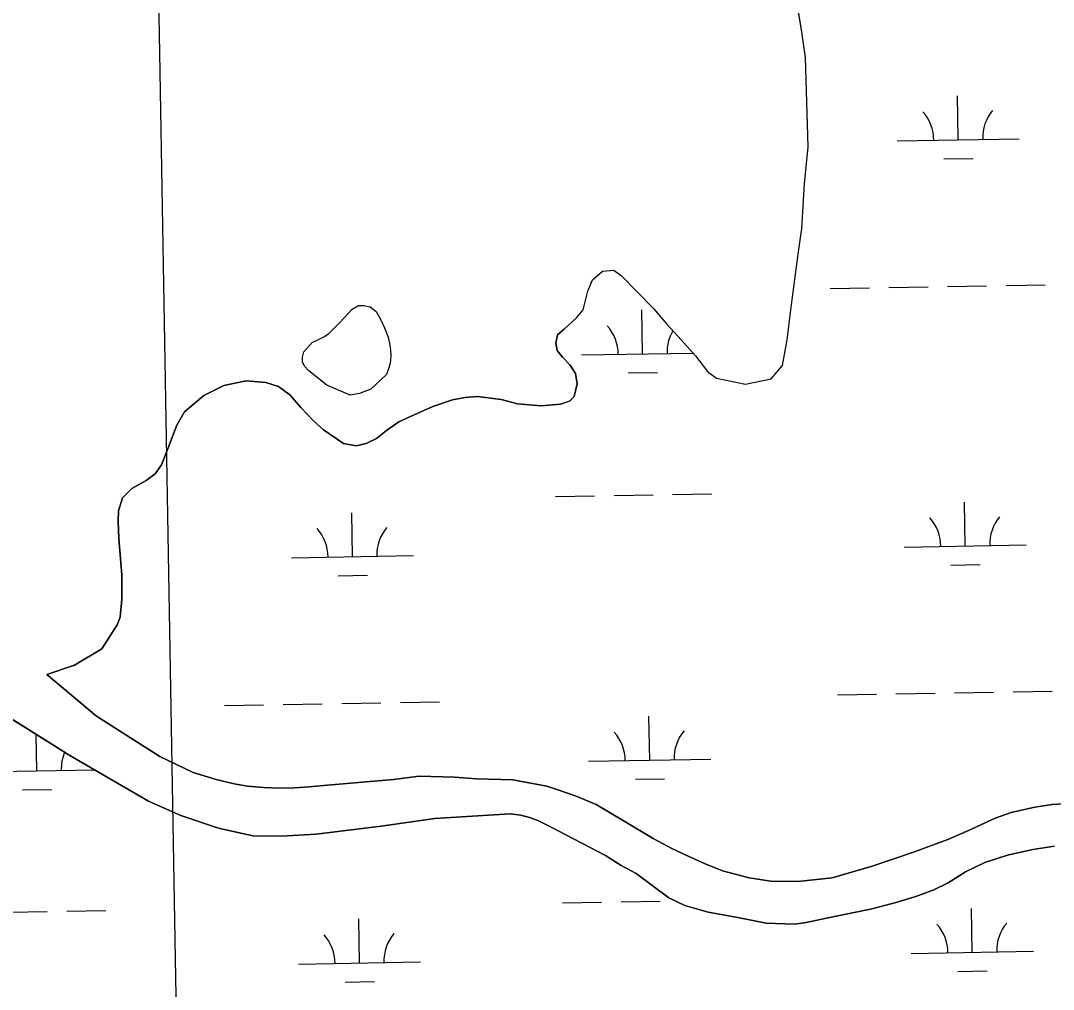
# Model space of a CAD drawing. Extents: x 3892998 to 3931244, y 278583 to 304547.
# Drawn here: x 3918111 to 3918957, y 300467 to 301260 of the extents above; entities that cross this region are included whole.
import ezdxf

# ---------------------------------------------------------------- set-up
doc = ezdxf.new("R2010")
doc.units = 0
for name, color, linetype in [('V-GRID-MAJR', 7, 'Continuous'), ('V-TOPO-SHOR', 7, 'Continuous'), ('V-WETL-SWMP', 7, 'Continuous')]:
    doc.layers.add(name, color=color, linetype=linetype)

msp = doc.modelspace()

# ---------------------------------------------------------------- linework, layer by layer
at = {"layer": 'V-GRID-MAJR'}
msp.add_spline([(3918519.216, 284383.145), (3918413.491, 290439.973), (3918307.7120000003, 296499.886), (3918201.934, 302559.792), (3918201.88, 302562.882)], degree=3, dxfattribs=at)
at = {"layer": 'V-TOPO-SHOR'}
for points in [[(3918566.242, 301017.246), (3918571.79, 301023.587), (3918572.748, 301028.148), (3918575.599, 301039.086), (3918579.347, 301048.19), (3918587.646, 301055.417), (3918596.792, 301056.238), (3918603.143, 301051.606), (3918629.38, 301024.838), (3918640.218, 301011.936), (3918651.969, 300999.023), (3918663.721, 300986.11100000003), (3918673.645, 300973.217), (3918680.901, 300967.658), (3918704.615, 300962.852), (3918725.679, 300967.212), (3918734.927, 300978.087), (3918738.792, 300999.066), (3918741.782, 301023.714), (3918747.723, 301069.352), (3918750.6750000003, 301090.342), (3918752.8680000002, 301126.878), (3918755.9110000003, 301157.006), (3918753.9020000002, 301230.14), (3918750.4760000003, 301253.025), (3918742.718, 301299.713)], [(3918410.815, 300970.743), (3918397.818, 300958.754), (3918388.662, 300955.063), (3918380.914, 300953.939), (3918361.94, 300962.036), (3918347.1610000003, 300973.669), (3918343.426, 300977.67100000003), (3918341.867, 300981.054), (3918341.9020000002, 300984.825), (3918343.129, 300989.179), (3918349.742, 300996.859), (3918354.919, 300999.392), (3918359.9, 301001.731), (3918363.893, 301004.672), (3918372.497, 301013.327), (3918382.5100000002, 301024.152), (3918387.892, 301027.28), (3918392.057, 301027.245), (3918397.2060000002, 301026.20900000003), (3918402.134, 301022.395), (3918406.041, 301015.42), (3918408.9620000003, 301009.04600000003), (3918412.071, 301001.282), (3918413.789, 300993.531), (3918414.327, 300986.979), (3918413.887, 300982.025), (3918413.256, 300977.863), (3918410.815, 300970.743)], [(3918566.242, 301017.246), (3918556.242, 301007.809), (3918550.847, 301003.293), (3918549.399, 300996.36100000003), (3918550.339, 300990.403), (3918554.853, 300984.81), (3918561.146, 300978.406), (3918565.453, 300971.625), (3918566.967, 300963.081), (3918564.497, 300952.788), (3918560.698, 300949.05), (3918553.1350000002, 300946.339), (3918537.451, 300945.085), (3918518.026, 300946.64), (3918504.566, 300950.326), (3918485.344, 300952.673), (3918475.022, 300951.969), (3918464.886, 300949.873), (3918448.771, 300944.456), (3918433.437, 300937.647), (3918420.693, 300932.003), (3918410.713, 300924.945), (3918402.523, 300918.271), (3918393.958, 300914.179), (3918385.809, 300912.465), (3918375.5100000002, 300914.337), (3918359.14, 300925.39), (3918350.87, 300932.799), (3918340.45, 300943.602), (3918331.613, 300954.193), (3918322.348, 300961.017), (3918311.862, 300964.279), (3918295.804, 300965.608), (3918277.521, 300961.799), (3918261.182, 300953.607), (3918245.197, 300940.254), (3918239.1520000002, 300929.197), (3918230.63, 300907.052), (3918226.575, 300896.771), (3918221.353, 300889.476), (3918213.965, 300883.983), (3918202.2060000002, 300877.339), (3918194.6, 300869.668), (3918191.1380000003, 300859.184), (3918190.866, 300850.656), (3918191.538, 300836.365), (3918194.106, 300806.599)], [(3918194.106, 300806.599), (3918193.936, 300786.806), (3918192.572, 300771.972), (3918190.045, 300765.80700000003), (3918177.505, 300746.12200000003), (3918155.12, 300732.706), (3918132.576, 300725.032)], [(3918132.576, 300725.032), (3918173.145, 300691.08), (3918225.029, 300658.105), (3918252.486, 300644.97500000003), (3918271.281, 300639.063), (3918285.9280000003, 300635.565), (3918296.821, 300633.68700000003), (3918310.103, 300632.581), (3918322.991, 300632.07300000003), (3918335.49, 300632.362), (3918347.399, 300633.253), (3918362.2860000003, 300634.512), (3918416.478, 300639.204), (3918437.525, 300641.801), (3918466.478, 300640.957), (3918484.5160000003, 300639.612), (3918514.227, 300638.942)], [(3918512.109, 300611.04600000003), (3918450.319, 300607.177), (3918406.43, 300601.009), (3918353.213, 300594.324), (3918324.4390000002, 300592.786), (3918301.233, 300592.985), (3918273.122, 300599.377), (3918242.267, 300609.75800000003), (3918215.788, 300621.489), (3918151.446, 300658.935), (3918082.59, 300701.973)], [(3918514.227, 300638.942), (3918542.049, 300633.775), (3918551.9220000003, 300630.324), (3918565.9450000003, 300625.65), (3918582.319, 300618.67100000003), (3918605.443, 300605.105), (3918629.032, 300590.884), (3918644.412, 300582.642), (3918657.757, 300576.539), (3918671.738, 300570.26), (3918685.892, 300564.458), (3918707.757, 300558.632), (3918725.521, 300555.957), (3918747.514, 300555.586), (3918775.539, 300558.767), (3918808.529, 300568.089), (3918842.214, 300579.646), (3918870.2490000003, 300590.052), (3918889.73, 300598.578), (3918909.055, 300607.429), (3918922.338, 300612.089), (3918941.716, 300616.439), (3918955.7430000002, 300618.67100000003), (3918970.056, 300619.451)], [(3918957.6520000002, 300584.576), (3918939.92, 300581.95), (3918919.247, 300577.15), (3918900.633, 300571.172), (3918884.87, 300563.52), (3918870.683, 300554.708), (3918858.977, 300548.726), (3918844.069, 300543.302), (3918826.9220000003, 300538.254), (3918807.044, 300533.114), (3918776.213, 300526.787), (3918754.257, 300522.018), (3918744.9110000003, 300520.797), (3918721.4820000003, 300521.68200000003), (3918698.461, 300526.091), (3918674.1550000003, 300530.531), (3918655.017, 300536.132), (3918641.832, 300542.231), (3918628.112, 300552.68), (3918615.169, 300562.146), (3918602.963, 300568.866), (3918589.986, 300576.888), (3918545.096, 300600.292), (3918534.623, 300605.525), (3918527.778, 300608.099), (3918520.592, 300609.879), (3918512.109, 300611.04600000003)]]:
    msp.add_lwpolyline(points, dxfattribs=at)
at = {"layer": 'V-WETL-SWMP'}
for p, q in [((3918750.4760000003, 301253.02400000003), (3918742.718, 301299.71199999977)), ((3918753.9020000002, 301230.141), (3918750.4760000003, 301253.02400000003)), ((3918755.912, 301157.00599999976), (3918753.9020000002, 301230.141)), ((3918878.8886450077, 301162.92900421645), (3918878.2655725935, 301198.9236118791)), ((3918828.8961343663, 301162.06362586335), (3918928.8811556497, 301163.7943825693)), ((3918752.8680000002, 301126.87699999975), (3918755.912, 301157.00599999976)), ((3918867.157515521, 301147.2926247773), (3918891.1539206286, 301147.7080063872)), ((3918750.6750000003, 301090.342), (3918752.8680000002, 301126.87699999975)), ((3918747.723, 301069.3509999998), (3918750.6750000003, 301090.342)), ((3918741.782, 301023.714), (3918747.723, 301069.3509999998)), ((3918579.347, 301048.1889999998), (3918587.645, 301055.4169999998)), ((3918587.645, 301055.4169999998), (3918596.792, 301056.239)), ((3918596.792, 301056.239), (3918603.143, 301051.606)), ((3918575.6, 301039.087), (3918579.347, 301048.1889999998)), ((3918603.143, 301051.606), (3918629.379, 301024.83899999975)), ((3918572.7490000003, 301028.14799999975), (3918575.6, 301039.087)), ((3918774.1387857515, 301041.0267796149), (3918806.1339925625, 301041.5806217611)), ((3918822.131595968, 301041.85754283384), (3918854.126802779, 301042.41138497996)), ((3918870.124406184, 301042.68830605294), (3918902.119612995, 301043.24214819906)), ((3918918.117216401, 301043.51906927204), (3918950.1124232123, 301044.072911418)), ((3918571.789, 301023.588), (3918572.7490000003, 301028.14799999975)), ((3918566.242, 301017.246), (3918571.789, 301023.588)), ((3918620.4481622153, 300987.61676870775), (3918619.825089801, 301023.61137636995)), ((3918629.379, 301024.83899999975), (3918640.217, 301011.936)), ((3918738.793, 300999.06699999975), (3918741.782, 301023.714)), ((3918556.242, 301007.81), (3918566.242, 301017.246)), ((3918640.217, 301011.936), (3918651.969, 300999.02299999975)), ((3918549.399, 300996.362), (3918550.847, 301003.2929999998)), ((3918550.847, 301003.2929999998), (3918556.242, 301007.81)), ((3918550.339, 300990.40299999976), (3918549.399, 300996.362)), ((3918651.969, 300999.02299999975), (3918663.721, 300986.1099999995)), ((3918734.9280000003, 300978.0859999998), (3918738.793, 300999.06699999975)), ((3918554.8540000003, 300984.81), (3918550.339, 300990.40299999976)), ((3918570.4556515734, 300986.75139035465), (3918661.69983281, 300988.330841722)), ((3918663.721, 300986.10999999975), (3918673.645, 300973.216)), ((3918561.147, 300978.407), (3918554.8540000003, 300984.81)), ((3918565.453, 300971.62599999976), (3918561.147, 300978.407)), ((3918725.679, 300967.2109999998), (3918734.9280000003, 300978.0859999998)), ((3918566.967, 300963.08199999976), (3918565.453, 300971.62599999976)), ((3918608.7170327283, 300971.98038926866), (3918632.7134378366, 300972.3957708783)), ((3918673.645, 300973.216), (3918680.901, 300967.659)), ((3918261.183, 300953.6059999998), (3918277.52, 300961.798)), ((3918277.52, 300961.798), (3918295.804, 300965.608)), ((3918295.804, 300965.608), (3918311.861, 300964.28)), ((3918311.861, 300964.2799999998), (3918322.347, 300961.01599999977)), ((3918322.347, 300961.01599999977), (3918331.613, 300954.192)), ((3918564.498, 300952.78799999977), (3918566.967, 300963.08199999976)), ((3918680.901, 300967.659), (3918704.615, 300962.852)), ((3918704.615, 300962.852), (3918725.679, 300967.2109999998)), ((3918245.198, 300940.2529999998), (3918261.183, 300953.6059999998)), ((3918331.613, 300954.192), (3918340.449, 300943.602)), ((3918464.887, 300949.874), (3918475.022, 300951.969)), ((3918475.022, 300951.969), (3918485.344, 300952.674)), ((3918485.344, 300952.67399999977), (3918504.566, 300950.326)), ((3918560.697, 300949.051), (3918564.498, 300952.78799999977)), ((3918340.449, 300943.602), (3918350.87, 300932.79999999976)), ((3918433.438, 300937.646), (3918448.771, 300944.457)), ((3918448.771, 300944.45699999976), (3918464.887, 300949.8739999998)), ((3918504.566, 300950.326), (3918518.025, 300946.6399999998)), ((3918518.025, 300946.6399999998), (3918537.452, 300945.085)), ((3918537.452, 300945.085), (3918553.1350000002, 300946.33899999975)), ((3918553.1350000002, 300946.33899999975), (3918560.697, 300949.051)), ((3918239.1520000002, 300929.196), (3918245.198, 300940.2529999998)), ((3918420.693, 300932.002), (3918433.438, 300937.646)), ((3918230.63, 300907.051), (3918239.1520000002, 300929.196)), ((3918350.87, 300932.79999999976), (3918359.139, 300925.3889999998)), ((3918410.713, 300924.946), (3918420.693, 300932.002)), ((3918359.139, 300925.3889999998), (3918375.509, 300914.33699999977)), ((3918393.957, 300914.179), (3918402.523, 300918.271)), ((3918402.523, 300918.2709999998), (3918410.713, 300924.946)), ((3918375.509, 300914.337), (3918385.809, 300912.464)), ((3918385.809, 300912.464), (3918393.957, 300914.17899999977)), ((3918226.574, 300896.77), (3918230.63, 300907.051)), ((3918221.353, 300889.47500000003), (3918226.574, 300896.77)), ((3918202.205, 300877.33899999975), (3918213.966, 300883.983)), ((3918213.966, 300883.983), (3918221.353, 300889.47500000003)), ((3918194.6, 300869.6679999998), (3918202.205, 300877.33899999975)), ((3918191.1380000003, 300859.1839999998), (3918194.6, 300869.6679999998)), ((3918549.0490048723, 300870.9315450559), (3918581.0442116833, 300871.48538720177)), ((3918597.041815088, 300871.7623082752), (3918629.0370218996, 300872.3161504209)), ((3918645.0346253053, 300872.59307149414), (3918677.0298321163, 300873.1469136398)), ((3918190.866, 300850.656), (3918191.1380000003, 300859.1839999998)), ((3918884.6464398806, 300830.3038346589), (3918884.023367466, 300866.29844232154)), ((3918191.537, 300836.36599999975), (3918190.866, 300850.656)), ((3918382.8136192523, 300821.6170282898), (3918382.1905468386, 300857.6116359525)), ((3918194.106, 300806.599), (3918191.537, 300836.36599999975)), ((3918834.653929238, 300829.43845630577), (3918934.6389505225, 300831.16921301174)), ((3918332.821108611, 300820.75164993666), (3918432.806129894, 300822.4824066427)), ((3918872.9153103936, 300814.6674552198), (3918896.9117155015, 300815.08283682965)), ((3918193.936, 300786.80599999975), (3918194.106, 300806.599)), ((3918371.0824897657, 300805.9806488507), (3918395.0788948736, 300806.3960304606)), ((3918192.572, 300771.972), (3918193.936, 300786.80599999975)), ((3918177.504, 300746.12099999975), (3918190.044, 300765.8079999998)), ((3918190.044, 300765.8079999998), (3918192.572, 300771.972)), ((3918155.12, 300732.7049999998), (3918177.504, 300746.12099999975)), ((3918132.575, 300725.0309999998), (3918155.12, 300732.7049999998)), ((3918173.144, 300691.08), (3918132.575, 300725.0309999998)), ((3918779.896580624, 300708.40161005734), (3918811.8917874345, 300708.9554522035)), ((3918827.8893908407, 300709.23237327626), (3918859.8845976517, 300709.7862154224)), ((3918875.8822010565, 300710.06313649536), (3918907.8774078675, 300710.61697864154)), ((3918923.8750112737, 300710.89389971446), (3918955.870218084, 300711.4477418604)), ((3918082.59, 300701.974), (3918151.446, 300658.935)), ((3918278.0637599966, 300699.7148036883), (3918310.0589668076, 300700.26864583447)), ((3918326.0565702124, 300700.54556690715), (3918358.0517770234, 300701.09940905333)), ((3918374.0493804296, 300701.3763301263), (3918406.04458724, 300701.93017227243)), ((3918422.0421906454, 300702.2070933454), (3918454.037397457, 300702.76093549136)), ((3918225.028, 300658.10499999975), (3918173.144, 300691.0799999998)), ((3918626.2059570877, 300654.9915991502), (3918625.5828846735, 300690.9862068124)), ((3918124.3731364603, 300646.3047927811), (3918123.8559855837, 300676.18036177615)), ((3918151.446, 300658.935), (3918215.788, 300621.488)), ((3918252.487, 300644.976), (3918225.028, 300658.10499999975)), ((3918576.2134464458, 300654.1262207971), (3918676.1984677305, 300655.8569775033)), ((3918074.3806258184, 300645.439414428), (3918171.738640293, 300647.1246972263)), ((3918271.2800000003, 300639.06199999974), (3918252.487, 300644.976)), ((3918285.9280000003, 300635.565), (3918271.2800000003, 300639.06199999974)), ((3918416.477, 300639.2039999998), (3918362.2860000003, 300634.512)), ((3918437.525, 300641.801), (3918416.477, 300639.204)), ((3918466.477, 300640.957), (3918437.525, 300641.801)), ((3918484.5160000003, 300639.612), (3918466.477, 300640.957)), ((3918514.2260000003, 300638.94099999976), (3918484.5160000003, 300639.612)), ((3918542.048, 300633.77399999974), (3918514.2260000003, 300638.94099999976)), ((3918614.474827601, 300639.3552197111), (3918638.471232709, 300639.7706013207)), ((3918112.6420069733, 300630.668413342), (3918136.6384120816, 300631.0837949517)), ((3918296.822, 300633.68599999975), (3918285.9280000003, 300635.565)), ((3918310.102, 300632.58), (3918296.822, 300633.68599999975)), ((3918322.991, 300632.07299999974), (3918310.102, 300632.58)), ((3918335.489, 300632.362), (3918322.991, 300632.07300000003)), ((3918347.398, 300633.252), (3918335.489, 300632.362)), ((3918362.2860000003, 300634.512), (3918347.398, 300633.252)), ((3918551.923, 300630.324), (3918542.048, 300633.77399999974)), ((3918565.944, 300625.6499999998), (3918551.923, 300630.3239999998)), ((3918582.319, 300618.67), (3918565.944, 300625.65)), ((3918215.788, 300621.488), (3918242.267, 300609.757)), ((3918605.4420000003, 300605.104), (3918582.319, 300618.67)), ((3918941.716, 300616.439), (3918922.3370000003, 300612.088)), ((3918955.7430000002, 300618.67100000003), (3918941.716, 300616.439)), ((3918970.056, 300619.45099999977), (3918955.7430000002, 300618.67099999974)), ((3918242.267, 300609.757), (3918273.1210000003, 300599.376)), ((3918406.43, 300601.00800000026), (3918450.319, 300607.17700000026)), ((3918450.319, 300607.177), (3918512.109, 300611.04600000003)), ((3918512.109, 300611.04600000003), (3918520.593, 300609.878)), ((3918520.593, 300609.878), (3918527.778, 300608.099)), ((3918527.778, 300608.099), (3918534.622, 300605.52399999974)), ((3918534.622, 300605.52400000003), (3918545.096, 300600.293)), ((3918629.031, 300590.8839999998), (3918605.4420000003, 300605.10399999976)), ((3918909.055, 300607.429), (3918889.7290000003, 300598.57799999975)), ((3918922.3370000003, 300612.08799999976), (3918909.055, 300607.429)), ((3918273.1210000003, 300599.376), (3918301.233, 300592.985)), ((3918353.213, 300594.324), (3918406.43, 300601.00800000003)), ((3918545.096, 300600.293), (3918589.986, 300576.8870000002)), ((3918889.7290000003, 300598.578), (3918870.25, 300590.053)), ((3918301.233, 300592.985), (3918324.438, 300592.78600000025)), ((3918324.438, 300592.78600000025), (3918353.213, 300594.324)), ((3918644.412, 300582.64299999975), (3918629.031, 300590.8839999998)), ((3918870.25, 300590.0529999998), (3918842.214, 300579.6459999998)), ((3918657.756, 300576.54), (3918644.412, 300582.643)), ((3918842.214, 300579.6459999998), (3918808.528, 300568.0899999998)), ((3918919.247, 300577.14900000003), (3918939.921, 300581.951)), ((3918939.921, 300581.951), (3918957.6520000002, 300584.576)), ((3918589.986, 300576.8870000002), (3918602.963, 300568.865)), ((3918671.739, 300570.26), (3918657.756, 300576.54)), ((3918884.869, 300563.521), (3918900.633, 300571.172)), ((3918900.633, 300571.172), (3918919.247, 300577.14900000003)), ((3918602.963, 300568.865), (3918615.168, 300562.147)), ((3918685.893, 300564.45900000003), (3918671.739, 300570.26)), ((3918707.757, 300558.63199999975), (3918685.893, 300564.45900000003)), ((3918808.528, 300568.0899999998), (3918775.539, 300558.76599999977)), ((3918870.684, 300554.708), (3918884.869, 300563.521)), ((3918615.168, 300562.147), (3918628.111, 300552.68)), ((3918725.52, 300555.956), (3918707.757, 300558.63199999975)), ((3918747.515, 300555.587), (3918725.52, 300555.956)), ((3918775.539, 300558.766), (3918747.515, 300555.587)), ((3918858.9760000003, 300548.72600000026), (3918870.684, 300554.708)), ((3918628.111, 300552.68), (3918641.832, 300542.231)), ((3918844.069, 300543.30300000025), (3918858.9760000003, 300548.72600000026)), ((3918554.8067997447, 300538.3063754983), (3918586.8020065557, 300538.8602176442)), ((3918602.7996099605, 300539.13713871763), (3918634.794816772, 300539.69098086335)), ((3918641.832, 300542.231), (3918655.0160000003, 300536.132)), ((3918807.043, 300533.113), (3918826.9220000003, 300538.25500000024)), ((3918826.9220000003, 300538.25500000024), (3918844.069, 300543.30300000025)), ((3918100.9667893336, 300530.4503323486), (3918132.961996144, 300531.0041744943)), ((3918148.95959955, 300531.28109556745), (3918180.954806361, 300531.83493771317)), ((3918655.0160000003, 300536.1320000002), (3918674.1550000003, 300530.53100000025)), ((3918674.1550000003, 300530.531), (3918698.461, 300526.091)), ((3918776.214, 300526.788), (3918807.043, 300533.113)), ((3918890.4042347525, 300497.6786651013), (3918889.7811623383, 300533.67327276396)), ((3918388.5714141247, 300488.99185873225), (3918387.9483417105, 300524.9864663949)), ((3918698.461, 300526.091), (3918721.483, 300521.68200000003)), ((3918721.483, 300521.68200000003), (3918744.9110000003, 300520.79600000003)), ((3918744.9110000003, 300520.79600000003), (3918754.256, 300522.017)), ((3918754.256, 300522.017), (3918776.214, 300526.788)), ((3918840.4117241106, 300496.8132867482), (3918940.396745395, 300498.54404345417)), ((3918338.578903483, 300488.1264803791), (3918438.5639247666, 300489.8572370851)), ((3918878.6731052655, 300482.0422856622), (3918902.669510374, 300482.4576672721)), ((3918376.840284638, 300473.3554792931), (3918400.836689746, 300473.770860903))]:
    msp.add_line(p, q, dxfattribs=at)
msp.add_lwpolyline([(3918410.816, 300970.743), (3918397.818, 300958.753), (3918388.6610000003, 300955.063), (3918380.915, 300953.939), (3918361.94, 300962.037), (3918347.1610000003, 300973.67), (3918343.426, 300977.67), (3918341.8680000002, 300981.055), (3918341.901, 300984.824), (3918343.128, 300989.178), (3918349.741, 300996.858), (3918354.92, 300999.393), (3918359.9, 301001.73), (3918363.893, 301004.672), (3918372.497, 301013.327), (3918382.509, 301024.152), (3918387.892, 301027.279), (3918392.058, 301027.244), (3918397.207, 301026.208), (3918402.134, 301022.396), (3918406.041, 301015.419), (3918408.9620000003, 301009.04600000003), (3918412.0700000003, 301001.283), (3918413.789, 300993.531), (3918414.328, 300986.98), (3918413.8880000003, 300982.02400000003), (3918413.257, 300977.864)], close=True, dxfattribs=at)
for centre, radius, start, end in [((3918823.645765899, 301162.447615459), 35.24628790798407, 0.21988000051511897, 41.76353833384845), ((3918934.1150887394, 301164.35985710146), 35.246287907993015, 140.21987699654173, 181.76353532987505), ((3918565.2052831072, 300987.13537995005), 35.24628790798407, 0.21988000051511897, 41.76353833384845), ((3918675.6746059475, 300989.04762159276), 35.246287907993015, 150.17876088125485, 181.76353532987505), ((3918829.403560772, 300829.8224459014), 35.24628790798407, 0.21988000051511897, 41.76353833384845), ((3918939.872883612, 300831.7346875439), 35.246287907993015, 140.21987699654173, 181.76353532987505), ((3918327.570740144, 300821.13563953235), 35.24628790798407, 0.21988000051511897, 41.76353833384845), ((3918438.0400629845, 300823.04788117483), 35.246287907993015, 140.21987699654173, 181.76353532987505), ((3918570.96307798, 300654.5102103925), 35.24628790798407, 0.21988000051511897, 41.76353833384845), ((3918681.43240082, 300656.4224520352), 35.246287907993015, 140.21987699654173, 181.76353532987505), ((3918179.5995801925, 300647.73564566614), 35.246287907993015, 156.84716308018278, 181.76353532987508), ((3918835.1613556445, 300497.1972763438), 35.24628790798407, 0.21988000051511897, 41.76353833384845), ((3918945.630678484, 300499.1095179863), 35.246287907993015, 140.21987699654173, 181.76353532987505), ((3918333.328535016, 300488.5104699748), 35.24628790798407, 0.21988000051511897, 41.76353833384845), ((3918443.797857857, 300490.42271161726), 35.246287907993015, 140.21987699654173, 181.76353532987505)]:
    msp.add_arc(centre, radius, start, end, dxfattribs=at)

doc.saveas('drawing.dxf')
